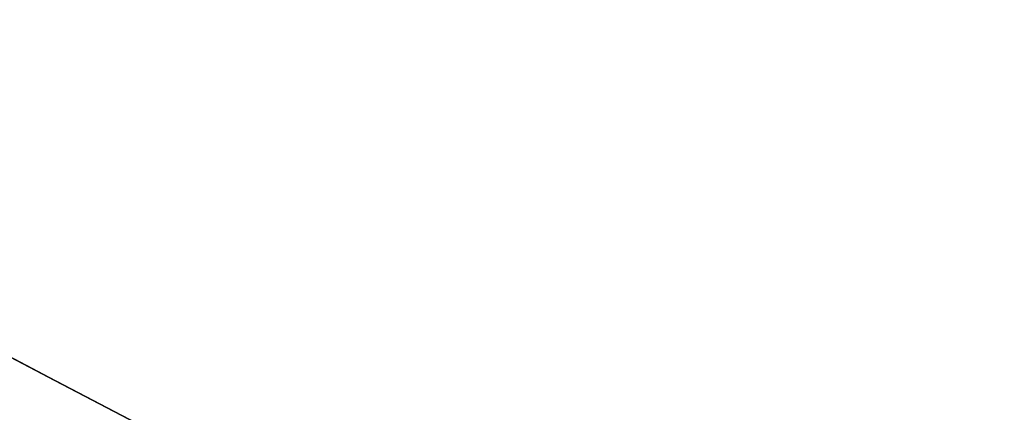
# Model space of a CAD drawing. Header units: millimetres. Extents: x -1649 to 240, y -242 to 238.
# Tile 349 of 656: x -10.735 to -10.26, y -22.277 to -22.088. Entities that reach past the tile are written whole.
import ezdxf

# ---------------------------------------------------------------- set-up
doc = ezdxf.new("R2010")
doc.units = ezdxf.units.MM
for name, color, linetype, true_color in [('BOMBILLA', 7, 'Continuous', 0xfff700), ('NEGRO', 7, 'Continuous', 0x292828), ('PANTALLA', 7, 'Continuous', 0xffffff)]:
    doc.layers.add(name, color=color, linetype=linetype, true_color=true_color)

# ---------------------------------------------------------------- blocks, each defined once
blk = doc.blocks.new('DOME M 29914')
at = {"layer": 'BOMBILLA', "extrusion": (0, 0, -1)}
blk.add_arc((-12.50152331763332, -0.01811837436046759, -330.6345638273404), 24.05871559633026, 180.8118392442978, 0.8118392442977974, dxfattribs=at)
at = {"layer": 'NEGRO', "extrusion": (0, 0, -1)}
for centre, radius, start, end in [((-12.49999999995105, -1.341600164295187e-10, -253.25), 211.4999999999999, 292.5907274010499, 112.5907273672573), ((-12.49999999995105, -1.341600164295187e-10, -253.5), 210, 329.857864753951, 149.8578647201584), ((-12.49999999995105, -1.341600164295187e-10, -253.25), 210.4999999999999, 292.5907274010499, 112.5907273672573), ((-12.49999999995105, -1.341600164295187e-10, -253.5), 206, 329.857864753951, 149.8578647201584), ((-12.49999999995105, -1.341600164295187e-10, -247), 199.5, 292.5907274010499, 112.5907273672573), ((-12.49999999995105, -1.341500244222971e-10, -258.5), 211.5, 292.590727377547, 112.5907273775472), ((-12.49999999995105, -1.341506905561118e-10, -248), 210.5, 292.590727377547, 112.5907273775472), ((-12.49999999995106, -1.341466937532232e-10, -258.4999999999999), 210.5, 292.5907273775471, 112.5907273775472), ((-12.49999999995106, -1.341513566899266e-10, -247.5), 199.5, 292.5907273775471, 112.5907273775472), ((-12.49999999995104, -1.341606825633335e-10, -259.5), 210, 329.8578647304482, 149.8578647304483), ((-12.49999999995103, -1.341431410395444e-10, -259.5), 206, 329.8578647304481, 149.8578647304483), ((-12.49999999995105, -1.341600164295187e-10, -253.25), 211.4999999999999, 112.5907273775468, 292.5907274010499), ((-12.49999999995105, -1.341950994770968e-10, -248), 211.5, 112.5907273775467, 292.5907273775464), ((-12.49999999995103, -1.341977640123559e-10, -258.4999999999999), 211.5, 112.5907273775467, 292.5907273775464), ((-12.49999999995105, -1.341600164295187e-10, -253.25), 210.4999999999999, 112.5907273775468, 292.5907274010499), ((-12.49999999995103, -1.341911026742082e-10, -258.5), 210.5, 112.5907273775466, 292.5907273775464), ((-12.49999999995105, -1.341600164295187e-10, -247), 199.5, 112.5907273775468, 292.5907274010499), ((-12.49999999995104, -1.341873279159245e-10, -247.5), 199.5, 112.5907273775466, 292.5907273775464), ((-12.49999999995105, -1.341600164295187e-10, -253.5), 210, 149.8578647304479, 329.857864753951), ((-12.49999999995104, -1.341280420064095e-10, -259.5), 210, 149.8578647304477, 329.8578647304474), ((-12.49999999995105, -1.341600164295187e-10, -253.5), 206, 149.8578647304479, 329.857864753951), ((-12.49999999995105, -1.341633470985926e-10, -259.5), 206, 149.8578647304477, 329.8578647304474), ((-12.49999999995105, -1.341600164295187e-10, -265.119279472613), 28.40000000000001, 60.27582303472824, 240.2758230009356), ((-12.49999999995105, -1.341569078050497e-10, -265.619279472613), 26.30000000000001, 60.27582301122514, 240.2758230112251), ((-12.49999999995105, -1.341600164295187e-10, -264.369279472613), 26.30000000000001, 60.27582303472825, 240.2758230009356), ((-12.49999999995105, -1.341582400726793e-10, -267.119279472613), 28.40000000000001, 60.27582301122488, 240.2758230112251), ((-12.49999999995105, -1.341600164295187e-10, -265.119279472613), 28.40000000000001, 240.2758230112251, 60.27582303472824), ((-12.49999999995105, -1.3417089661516e-10, -267.119279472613), 28.4, 240.2758230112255, 60.27582301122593), ((-12.49999999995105, -1.341600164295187e-10, -264.369279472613), 26.30000000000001, 240.2758230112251, 60.27582303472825), ((-12.49999999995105, -1.341686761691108e-10, -265.619279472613), 26.3, 240.2758230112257, 60.27582301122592), ((-12.49999999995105, -1.341682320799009e-10, -275.919279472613), 23.1, 240.2758230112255, 60.27582301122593), ((-12.49999999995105, -1.341582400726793e-10, -256.5), 26, 227.962105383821, 47.96210538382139), ((-12.4999999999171, -7.470535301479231e-11, -275.919279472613), 21.85790949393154, 240.2758230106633, 60.27582301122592), ((-12.49999999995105, -1.341600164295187e-10, -273.571862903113), 20.59548659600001, 259.7877403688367, 60.27582302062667), ((-12.49999999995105, -1.341600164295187e-10, -267.568868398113), 20.59548659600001, 260.1318514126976, 60.27582303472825), ((-12.49999999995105, -1.341600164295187e-10, -270.867860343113), 20.59548659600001, 240.2758230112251, 60.27582303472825), ((-12.49999999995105, -1.341631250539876e-10, -252.7), 21.75, 227.962105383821, 47.9621053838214), ((-12.49999999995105, -1.341640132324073e-10, -252.7), 20.95, 227.962105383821, 47.9621053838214), ((-12.49999999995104, -1.341553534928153e-10, -221), 20.94999999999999, 227.9621053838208, 47.9621053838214), ((-12.49999999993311, -1.141173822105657e-10, -281.3), 19.1499999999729, 227.9621053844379, 47.9621053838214), ((-12.49999999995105, -1.341600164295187e-10, -278.271747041), 19.85, 240.4672693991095, 34.66480464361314), ((-12.49999999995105, -1.341600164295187e-10, -275.271747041), 19.85, 240.4672693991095, 34.66480464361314), ((-12.49999999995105, -1.341600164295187e-10, -272.271747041), 19.85, 240.4672693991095, 34.66480464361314), ((-12.49999999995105, -1.341600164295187e-10, -269.271747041), 19.85, 240.4672693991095, 34.66480464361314), ((-12.49999999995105, -1.341600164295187e-10, -266.271747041), 19.85, 240.4672693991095, 34.66480464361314), ((-12.49999999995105, -1.341600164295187e-10, -263.271747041), 19.85, 240.4672693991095, 34.66480464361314), ((-12.49999999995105, -1.341600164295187e-10, -260.271747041), 19.85, 240.4672693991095, 34.66480464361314), ((-12.49999999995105, -1.341600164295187e-10, -257.271747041), 19.85, 240.4672693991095, 34.66480464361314), ((-12.49999999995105, -1.341600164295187e-10, -254.271747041), 19.85, 240.4672693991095, 34.66480464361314), ((-12.49999999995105, -1.341600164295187e-10, -251.271747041), 19.85, 240.4672693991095, 34.66480464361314), ((-12.49999999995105, -1.341600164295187e-10, -248.271747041), 19.85, 240.4672693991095, 34.66480464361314), ((-12.49999999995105, -1.341600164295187e-10, -245.271747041), 19.85, 240.4672693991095, 34.66480464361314), ((-12.49999999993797, -1.262969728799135e-10, -242.3), 19.85000000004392, 237.220322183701, 30.95717537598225), ((-12.49999999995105, -1.341600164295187e-10, -258.5), 32.49999999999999, 179.8578647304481, 359.8578647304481), ((-12.49999999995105, -1.341600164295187e-10, -257.5), 32.49999999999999, 179.8578647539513, 359.8578647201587), ((-12.49999999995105, -1.341600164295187e-10, -258.4999999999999), 20.25, 179.8578647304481, 359.8578647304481), ((-12.49999999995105, -1.341600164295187e-10, -242.9861459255), 19.85, 227.9621053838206, 308.5412627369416), ((-12.49999999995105, -1.341600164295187e-10, -271.519279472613), 23.10000000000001, 271.3777590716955, 317.1738869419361), ((-12.49999999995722, -1.265829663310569e-10, -274.9192794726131), 20.59548659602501, 240.2758230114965, 309.1348829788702)]:
    blk.add_arc(centre, radius, start, end, dxfattribs=at)
at = {"layer": 'NEGRO'}
for centre, radius, start, end in [((12.49999999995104, -1.341891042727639e-10, 248), 211.5, 67.4092726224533, 247.4092726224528), ((12.49999999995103, -1.341704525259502e-10, 246.5), 210, 67.4092726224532, 247.4092726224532), ((12.49999999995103, -1.341822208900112e-10, 247.5), 210, 67.40927262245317, 210.1421352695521), ((12.49999999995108, -1.341893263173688e-10, 247.5), 210.0000000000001, 67.40927262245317, 210.1421352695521), ((12.49999999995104, -1.341498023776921e-10, 247.5), 206, 30.14213526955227, 210.1421352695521), ((12.49999999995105, -1.341773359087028e-10, 246.5), 199.5, 67.40927262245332, 247.4092726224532), ((12.49999999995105, -1.341449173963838e-10, 248), 210.5, 247.4092726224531, 67.4092726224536), ((12.49999999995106, -1.341553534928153e-10, 246.5), 210, 247.4092726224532, 67.4092726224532), ((12.49999999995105, -1.34168010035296e-10, 246.5), 199.5, 247.4092726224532, 67.4092726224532), ((12.49999999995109, -1.341751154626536e-10, 247.5), 210, 247.4092726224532, 30.14213526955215), ((12.49999999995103, -1.341253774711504e-10, 247.5), 210.0000000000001, 247.4092726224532, 30.14213526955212), ((12.49999999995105, -1.341600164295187e-10, 247.5), 206, 210.1421352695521, 30.14213526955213), ((12.49999999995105, -1.341644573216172e-10, 263.1192794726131), 28.4, 299.7241769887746, 119.7241769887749), ((12.49999999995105, -1.341675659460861e-10, 263.1192794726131), 26.3, 299.7241769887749, 119.7241769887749), ((12.49999999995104, -1.341537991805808e-10, 263.119279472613), 28.40000000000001, 119.7241769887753, 299.7241769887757), ((12.49999999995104, -1.341571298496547e-10, 263.119279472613), 26.30000000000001, 119.7241769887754, 299.7241769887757), ((12.49999999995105, -1.341597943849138e-10, 255.7), 26, 132.0378946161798, 312.0378946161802), ((12.49999999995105, -1.341600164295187e-10, 256.1), 26, 132.0378946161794, 312.0378946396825), ((12.49999999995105, -1.341600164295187e-10, 269.359777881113), 21.85790949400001, 119.7241769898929, 299.724176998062), ((12.49999999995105, -1.341600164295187e-10, 272.359777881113), 21.85790949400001, 119.7241769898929, 299.724176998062), ((12.49999999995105, -1.341600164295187e-10, 274.513097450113), 21.85790949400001, 119.7241769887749, 286.8801097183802), ((12.49999999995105, -1.341617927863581e-10, 256.5), 24.75, 132.0378946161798, 312.0378946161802), ((12.49999999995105, -1.341622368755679e-10, 255.7), 24.75, 132.0378946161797, 312.0378946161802), ((12.49999999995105, -1.341604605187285e-10, 265.619279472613), 20.59548659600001, 119.7241769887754, 299.7241769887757), ((12.49999999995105, -1.341640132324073e-10, 221), 21.75, 132.0378946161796, 312.0378946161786), ((12.49999999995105, -1.341600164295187e-10, 236.85), 21.75, 132.0378946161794, 312.0378946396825), ((12.49999999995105, -1.341600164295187e-10, 236.85), 20.95, 132.0378946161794, 312.0378946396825), ((12.49999999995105, -1.341600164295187e-10, 256.5), 32.49999999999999, 180.1421352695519, 0.1421352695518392), ((12.49999999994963, -1.929703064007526e-10, 267.1192794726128), 23.09999999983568, 222.8261130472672, 268.6222409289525)]:
    blk.add_arc(centre, radius, start, end, dxfattribs=at)
for points, weights in [([(93.57808880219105, 194.866481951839, 246.9393398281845), (-296.1548751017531, 357.0226595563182, 246.9393398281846), (-458.3110527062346, -32.71030434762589, 246.9393398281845), (-68.57808880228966, -194.8664819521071, 246.9393398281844)], [0.8164906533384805, 0.2721635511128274, 0.2721635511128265, 0.8164906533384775]), ([(93.3064566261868, 194.2136297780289, 247.6464466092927), (-295.1208029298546, 355.826543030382, 247.6464466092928), (-456.7337161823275, -32.60071652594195, 247.6464466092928), (-68.3064566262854, -194.213629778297, 247.6464466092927)], [0.8164906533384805, 0.2721635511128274, 0.2721635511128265, 0.8164906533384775]), ([(-68.57808880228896, -194.8664819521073, 246.9393398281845), (321.1548751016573, -357.0226595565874, 246.9393398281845), (483.3110527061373, 32.71030434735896, 246.9393398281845), (93.57808880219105, 194.866481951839, 246.9393398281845)], [0.8164906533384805, 0.2721635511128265, 0.2721635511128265, 0.8164906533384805]), ([(-68.3064566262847, -194.2136297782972, 247.6464466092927), (320.1208029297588, -355.8265430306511, 247.6464466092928), (481.7337161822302, 32.600716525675, 247.6464466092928), (93.3064566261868, 194.2136297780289, 247.6464466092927)], [0.8164906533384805, 0.2721635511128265, 0.2721635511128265, 0.8164906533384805]), ([(-2.652660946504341, 16.8063681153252, 254.821320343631), (-36.26539717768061, -13.49895377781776, 254.8213203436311), (-5.960075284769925, -47.11169000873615, 254.8213203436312), (27.65266094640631, -16.80636811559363, 254.8213203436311)], [0.8164906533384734, 0.2721635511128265, 0.2721635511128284, 0.816490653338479]), ([(-2.273865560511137, 16.38623235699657, 255.3870057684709), (-35.04633027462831, -13.1614987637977, 255.3870057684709), (-5.498599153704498, -45.93396347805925, 255.3870057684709), (27.27386556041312, -16.38623235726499, 255.3870057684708)], [0.816490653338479, 0.2721635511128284, 0.2721635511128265, 0.8164906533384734]), ([(-1.573958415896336, 15.60993985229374, 219.2322330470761), (-32.79383812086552, -12.53797697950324, 219.2322330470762), (-4.645921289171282, -43.75785668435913, 219.2322330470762), (26.57395841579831, -15.60993985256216, 219.2322330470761)], [0.816490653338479, 0.2721635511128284, 0.2721635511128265, 0.8164906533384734]), ([(-1.195163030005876, 15.18980409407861, 219.7979184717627), (-31.57477121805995, -12.20052196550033, 219.7979184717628), (-4.184445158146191, -42.58013015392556, 219.7979184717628), (26.19516302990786, -15.18980409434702, 219.7979184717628)], [0.8164906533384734, 0.2721635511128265, 0.2721635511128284, 0.816490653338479])]:
    blk.add_rational_spline(points, weights, degree=3, dxfattribs=at)
for points, weights, knots in [([(6.907576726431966, -20.47675540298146, 267.788785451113), (18.72983697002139, -23.70554248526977, 268.038785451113), (27.43717872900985, -15.08155832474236, 268.288785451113), (36.14452048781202, -6.457574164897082, 268.538785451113), (33.02960200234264, 5.39519707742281, 268.788785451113), (29.91468351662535, 17.24796832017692, 269.038785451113), (18.09242327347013, 20.47675540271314, 269.288785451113), (6.270163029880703, 23.70554248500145, 269.538785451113), (-2.437178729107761, 15.08155832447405, 269.788785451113), (-11.14452048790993, 6.457574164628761, 270.038785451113), (-8.029602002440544, -5.39519707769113, 270.288785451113), (-4.914683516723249, -17.24796832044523, 270.538785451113), (6.907576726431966, -20.47675540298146, 270.788785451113), (18.72983697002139, -23.70554248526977, 271.038785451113), (27.43717872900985, -15.08155832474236, 271.288785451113), (36.14452048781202, -6.457574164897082, 271.538785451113), (33.02960200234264, 5.39519707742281, 271.788785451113), (29.91468351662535, 17.24796832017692, 272.038785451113), (18.09242327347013, 20.47675540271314, 272.288785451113), (6.270163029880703, 23.70554248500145, 272.538785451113), (-2.437178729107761, 15.08155832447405, 272.788785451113), (-11.14452048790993, 6.457574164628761, 273.038785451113), (-8.029602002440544, -5.39519707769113, 273.288785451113), (-4.914683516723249, -17.24796832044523, 273.538785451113), (6.907576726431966, -20.47675540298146, 273.788785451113), (18.72983697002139, -23.70554248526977, 274.038785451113), (27.43717872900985, -15.08155832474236, 274.288785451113), (36.14452048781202, -6.457574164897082, 274.538785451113), (33.02960200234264, 5.39519707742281, 274.788785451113), (29.91468351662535, 17.24796832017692, 275.038785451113), (18.09242327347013, 20.47675540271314, 275.288785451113), (12.34638650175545, 22.04606016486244, 275.4102942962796), (6.622775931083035, 20.39683669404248, 275.5505617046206)], [1, 0.866025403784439, 1, 0.866025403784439, 1, 0.866025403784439, 1, 0.866025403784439, 1, 0.866025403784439, 1, 0.866025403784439, 1, 0.866025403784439, 1, 0.866025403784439, 1, 0.866025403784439, 1, 0.866025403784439, 1, 0.866025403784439, 1, 0.866025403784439, 1, 0.866025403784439, 1, 0.866025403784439, 1, 0.866025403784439, 1, 0.9300682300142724, 0.9331421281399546], [0, 0, 0, 0.0416666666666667, 0.0416666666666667, 0.0833333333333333, 0.0833333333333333, 0.125, 0.125, 0.166666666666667, 0.166666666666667, 0.208333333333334, 0.208333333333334, 0.25, 0.25, 0.291666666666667, 0.291666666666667, 0.333333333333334, 0.333333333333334, 0.375, 0.375, 0.416666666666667, 0.416666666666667, 0.458333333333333, 0.458333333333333, 0.5, 0.5, 0.541666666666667, 0.541666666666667, 0.583333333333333, 0.583333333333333, 0.625, 0.625, 0.646749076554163, 0.646749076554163, 0.646749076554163]), ([(6.907576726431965, -20.47675540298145, 265.680037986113), (18.72983697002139, -23.70554248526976, 265.930037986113), (27.43717872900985, -15.08155832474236, 266.180037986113), (36.14452048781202, -6.457574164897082, 266.430037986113), (33.02960200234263, 5.395197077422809, 266.680037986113), (29.91468351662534, 17.24796832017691, 266.930037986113), (18.09242327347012, 20.47675540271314, 267.180037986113), (6.270163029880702, 23.70554248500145, 267.430037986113), (-2.437178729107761, 15.08155832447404, 267.680037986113), (-11.14452048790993, 6.457574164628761, 267.9300379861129), (-8.029602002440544, -5.39519707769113, 268.180037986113), (-4.914683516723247, -17.24796832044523, 268.430037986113), (6.907576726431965, -20.47675540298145, 268.680037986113), (18.72983697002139, -23.70554248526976, 268.930037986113), (27.43717872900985, -15.08155832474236, 269.180037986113), (36.14452048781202, -6.457574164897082, 269.430037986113), (33.02960200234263, 5.395197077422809, 269.680037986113), (29.91468351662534, 17.24796832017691, 269.930037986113), (18.09242327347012, 20.47675540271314, 270.180037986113), (6.270163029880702, 23.70554248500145, 270.430037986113), (-2.437178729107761, 15.08155832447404, 270.680037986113), (-11.14452048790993, 6.457574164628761, 270.9300379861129), (-8.029602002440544, -5.39519707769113, 271.180037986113), (-4.914683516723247, -17.24796832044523, 271.430037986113), (6.907576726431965, -20.47675540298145, 271.680037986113), (18.72983697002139, -23.70554248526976, 271.930037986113), (27.43717872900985, -15.08155832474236, 272.180037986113), (36.14452048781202, -6.457574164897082, 272.430037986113), (33.02960200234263, 5.395197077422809, 272.680037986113), (29.91468351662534, 17.24796832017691, 272.930037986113), (18.09242327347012, 20.47675540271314, 273.180037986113), (6.270163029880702, 23.70554248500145, 273.430037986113), (-2.437178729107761, 15.08155832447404, 273.680037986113), (-11.14452048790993, 6.457574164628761, 273.9300379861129), (-8.029602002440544, -5.39519707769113, 274.180037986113), (-4.914683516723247, -17.24796832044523, 274.430037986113), (6.907576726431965, -20.47675540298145, 274.680037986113), (18.72983697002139, -23.70554248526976, 274.930037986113), (27.43717872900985, -15.08155832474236, 275.180037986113), (33.52303629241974, -9.053962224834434, 275.3547714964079), (33.72102674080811, -0.4906464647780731, 275.5505846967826)], [1, 0.866025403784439, 1, 0.866025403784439, 1, 0.866025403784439, 1, 0.866025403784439, 1, 0.866025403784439, 1, 0.866025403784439, 1, 0.866025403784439, 1, 0.866025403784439, 1, 0.866025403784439, 1, 0.866025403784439, 1, 0.866025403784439, 1, 0.866025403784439, 1, 0.866025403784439, 1, 0.866025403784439, 1, 0.866025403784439, 1, 0.866025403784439, 1, 0.866025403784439, 1, 0.866025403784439, 1, 0.866025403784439, 1, 0.9024248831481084, 0.946979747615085], [0, 0, 0, 0.0416666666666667, 0.0416666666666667, 0.0833333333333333, 0.0833333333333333, 0.125, 0.125, 0.166666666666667, 0.166666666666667, 0.208333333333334, 0.208333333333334, 0.25, 0.25, 0.291666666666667, 0.291666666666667, 0.333333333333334, 0.333333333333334, 0.375, 0.375, 0.416666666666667, 0.416666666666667, 0.458333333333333, 0.458333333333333, 0.5, 0.5, 0.541666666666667, 0.541666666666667, 0.583333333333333, 0.583333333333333, 0.625, 0.625, 0.666666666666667, 0.666666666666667, 0.708333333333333, 0.708333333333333, 0.75, 0.75, 0.791666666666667, 0.791666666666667, 0.8220129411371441, 0.8220129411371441, 0.8220129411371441]), ([(23.33770145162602, -18.98189755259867, 274.5958667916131), (15.47519105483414, -23.47099249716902, 274.395818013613), (6.74127664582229, -21.08566605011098, 274.216459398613), (-5.432538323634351, -17.76086557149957, 273.9664593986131), (-8.640084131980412, -5.555632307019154, 273.716459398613), (-11.84762994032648, 6.649600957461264, 273.466459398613), (-2.881360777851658, 15.53003374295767, 273.216459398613), (-0.8367582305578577, 17.55506279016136, 273.159451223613), (1.662298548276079, 18.98189755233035, 273.095866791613)], [0.94918348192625, 0.900100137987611, 1, 0.866025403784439, 1, 0.866025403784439, 1, 0.965925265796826, 0.949183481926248], [3.772535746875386, 3.772535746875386, 3.772535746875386, 3.803605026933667, 3.803605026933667, 3.845271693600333, 3.845271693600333, 3.886938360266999, 3.886938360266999, 3.897535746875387, 3.897535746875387, 3.897535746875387]), ([(23.33770145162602, -18.98189755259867, 271.595866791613), (15.47519105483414, -23.47099249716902, 271.3958180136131), (6.74127664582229, -21.08566605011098, 271.216459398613), (-5.432538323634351, -17.76086557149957, 270.9664593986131), (-8.640084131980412, -5.555632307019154, 270.716459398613), (-11.84762994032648, 6.649600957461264, 270.4664593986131), (-2.881360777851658, 15.53003374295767, 270.216459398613), (-0.8367582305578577, 17.55506279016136, 270.159451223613), (1.662298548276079, 18.98189755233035, 270.095866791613)], [0.94918348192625, 0.900100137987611, 1, 0.866025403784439, 1, 0.866025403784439, 1, 0.965925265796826, 0.949183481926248], [4.022535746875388, 4.022535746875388, 4.022535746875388, 4.053605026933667, 4.053605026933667, 4.095271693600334, 4.095271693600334, 4.136938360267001, 4.136938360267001, 4.147535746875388, 4.147535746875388, 4.147535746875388]), ([(1.662298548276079, 18.98189755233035, 267.123688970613), (-0.8367582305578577, 17.55506279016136, 267.187273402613), (-2.881360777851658, 15.53003374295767, 267.244281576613), (-11.84762994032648, 6.649600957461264, 267.494281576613), (-8.640084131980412, -5.555632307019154, 267.744281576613), (-5.432538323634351, -17.76086557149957, 267.9942815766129), (6.74127664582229, -21.08566605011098, 268.244281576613), (15.47519105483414, -23.47099249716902, 268.4236401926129), (23.33770145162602, -18.98189755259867, 268.623688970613)], [0.949183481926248, 0.965925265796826, 1, 0.866025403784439, 1, 0.866025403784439, 1, 0.900100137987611, 0.949183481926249], [0.156069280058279, 0.156069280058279, 0.156069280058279, 0.166666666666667, 0.166666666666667, 0.208333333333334, 0.208333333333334, 0.25, 0.25, 0.281069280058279, 0.281069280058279, 0.281069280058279]), ([(1.662298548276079, 18.98189755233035, 270.123688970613), (-0.8367582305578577, 17.55506279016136, 270.1872734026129), (-2.881360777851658, 15.53003374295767, 270.244281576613), (-11.84762994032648, 6.649600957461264, 270.4942815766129), (-8.640084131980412, -5.555632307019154, 270.744281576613), (-5.432538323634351, -17.76086557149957, 270.9942815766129), (6.74127664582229, -21.08566605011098, 271.244281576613), (15.47519105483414, -23.47099249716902, 271.4236401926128), (23.33770145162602, -18.98189755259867, 271.623688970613)], [0.949183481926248, 0.965925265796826, 1, 0.866025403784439, 1, 0.866025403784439, 1, 0.900100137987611, 0.94918348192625], [0.406069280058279, 0.406069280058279, 0.406069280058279, 0.416666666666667, 0.416666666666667, 0.458333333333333, 0.458333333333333, 0.5, 0.5, 0.53106928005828, 0.53106928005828, 0.53106928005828]), ([(1.662298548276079, 18.98189755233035, 273.123688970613), (-0.8367582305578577, 17.55506279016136, 273.1872734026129), (-2.881360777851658, 15.53003374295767, 273.244281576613), (-11.84762994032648, 6.649600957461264, 273.494281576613), (-8.640084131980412, -5.555632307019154, 273.744281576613), (-5.432538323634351, -17.76086557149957, 273.994281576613), (6.74127664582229, -21.08566605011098, 274.244281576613), (15.47519105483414, -23.47099249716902, 274.4236401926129), (23.33770145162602, -18.98189755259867, 274.623688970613)], [0.949183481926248, 0.965925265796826, 1, 0.866025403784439, 1, 0.866025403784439, 1, 0.900100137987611, 0.94918348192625], [0.656069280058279, 0.656069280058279, 0.656069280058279, 0.666666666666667, 0.666666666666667, 0.708333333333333, 0.708333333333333, 0.75, 0.75, 0.78106928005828, 0.78106928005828, 0.78106928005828]), ([(22.71176041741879, -17.88558126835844, 272.4952017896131), (15.30335626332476, -22.11540456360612, 272.2951530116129), (7.073876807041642, -19.86784475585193, 272.1157943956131), (-4.396828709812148, -16.7350710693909, 271.865794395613), (-7.419119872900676, -5.234761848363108, 271.6157943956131), (-10.44141103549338, 6.265547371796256, 271.365794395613), (-1.992996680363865, 14.63308290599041, 271.1157943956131), (-0.06648196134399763, 16.5411546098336, 271.058786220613), (2.288239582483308, 17.88558126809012, 270.995201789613)], [0.949183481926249, 0.900100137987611, 1, 0.866025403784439, 1, 0.866025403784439, 1, 0.965925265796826, 0.949183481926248], [1.281069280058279, 1.281069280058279, 1.281069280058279, 1.312138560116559, 1.312138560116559, 1.353805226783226, 1.353805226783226, 1.395471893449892, 1.395471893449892, 1.40606928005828, 1.40606928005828, 1.40606928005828]), ([(22.71176041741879, -17.88558126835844, 269.495201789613), (15.30335626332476, -22.11540456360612, 269.295153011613), (7.073876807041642, -19.86784475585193, 269.1157943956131), (-4.396828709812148, -16.7350710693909, 268.865794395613), (-7.419119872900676, -5.234761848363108, 268.6157943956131), (-10.44141103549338, 6.265547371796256, 268.365794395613), (-1.992996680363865, 14.63308290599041, 268.1157943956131), (-0.06648196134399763, 16.5411546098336, 268.0587862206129), (2.288239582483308, 17.88558126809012, 267.9952017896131)], [0.949183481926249, 0.900100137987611, 1, 0.866025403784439, 1, 0.866025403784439, 1, 0.965925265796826, 0.949183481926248], [6.203731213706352, 6.203731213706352, 6.203731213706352, 6.234800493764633, 6.234800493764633, 6.2764671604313, 6.2764671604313, 6.318133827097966, 6.318133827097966, 6.328731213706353, 6.328731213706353, 6.328731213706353]), ([(2.288239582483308, 17.88558126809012, 269.240518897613), (-0.06648196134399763, 16.5411546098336, 269.3041033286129), (-1.992996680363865, 14.63308290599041, 269.3611115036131), (-10.44141103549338, 6.265547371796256, 269.611111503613), (-7.419119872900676, -5.234761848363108, 269.8611115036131), (-4.396828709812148, -16.7350710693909, 270.111111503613), (7.073876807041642, -19.86784475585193, 270.3611115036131), (15.30335626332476, -22.11540456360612, 270.5404701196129), (22.71176041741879, -17.88558126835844, 270.740518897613)], [0.949183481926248, 0.965925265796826, 1, 0.866025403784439, 1, 0.866025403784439, 1, 0.900100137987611, 0.949183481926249], [1.187138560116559, 1.187138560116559, 1.187138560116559, 1.197735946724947, 1.197735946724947, 1.239402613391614, 1.239402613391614, 1.28106928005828, 1.28106928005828, 1.312138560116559, 1.312138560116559, 1.312138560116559]), ([(2.288239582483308, 17.88558126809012, 272.2405188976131), (-0.06648196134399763, 16.5411546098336, 272.3041033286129), (-1.992996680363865, 14.63308290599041, 272.3611115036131), (-10.44141103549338, 6.265547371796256, 272.611111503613), (-7.419119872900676, -5.234761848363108, 272.8611115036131), (-4.396828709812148, -16.7350710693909, 273.111111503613), (7.073876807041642, -19.86784475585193, 273.3611115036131), (15.30335626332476, -22.11540456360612, 273.540470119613), (22.71176041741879, -17.88558126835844, 273.740518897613)], [0.949183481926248, 0.965925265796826, 1, 0.866025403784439, 1, 0.866025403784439, 1, 0.900100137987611, 0.949183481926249], [1.437138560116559, 1.437138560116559, 1.437138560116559, 1.447735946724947, 1.447735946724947, 1.489402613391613, 1.489402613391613, 1.53106928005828, 1.53106928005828, 1.56213856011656, 1.56213856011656, 1.56213856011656])]:
    blk.add_rational_spline(points, weights, degree=2, knots=knots, dxfattribs=at)
for points in [[(-81.44199946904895, -154.7123160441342, 0.5), (3.009083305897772, -8.43874992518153, 0.5)], [(3.009083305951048, -8.438749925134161, 13), (-81.44199946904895, -154.7123160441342, 13)], [(-79.94199946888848, -152.1142398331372, 25.49999999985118), (3.009083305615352, -8.438749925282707, 25.50000000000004)], [(9.937286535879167, -12.43874992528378, 0.5000000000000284), (-74.51379623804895, -158.7123160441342, 0.5)], [(9.937286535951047, -12.43874992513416, 13), (-74.51379623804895, -158.7123160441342, 13)], [(9.937286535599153, -12.4387499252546, 25.5), (-73.01379623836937, -156.1142398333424, 25.49999999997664)], [(4.999999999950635, -12.99038105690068, 0.5), (-77.50000000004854, -155.8845726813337, 0.5)], [(4.999999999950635, -12.99038105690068), (-77.50000000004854, -155.8845726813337)], [(8.24759526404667, -14.86538105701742), (-74.25240473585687, -157.7595726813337)], [(-74.25240473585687, -157.7595726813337, 0.5), (8.24759526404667, -14.86538105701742, 0.5000000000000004)], [(8.247595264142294, -14.86538105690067, 0.25), (-74.25240473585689, -157.7595726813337, 0.25)]]:
    blk.add_open_spline(points, degree=1, dxfattribs=at)
blk.add_open_spline([(22.88069400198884, -18.18146319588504, 275.2599914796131), (22.37034527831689, -18.46368268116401, 275.2520334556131), (21.64882388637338, -18.83872435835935, 275.240781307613), (20.20725946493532, -19.42873560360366, 275.218961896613), (19.66677423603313, -19.62924196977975, 275.210865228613), (18.76198188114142, -19.91478353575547, 275.197484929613), (18.44472608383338, -20.00737719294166, 275.192818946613), (17.94509204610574, -20.1393129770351, 275.185511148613), (17.77459116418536, -20.18212932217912, 275.183023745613), (17.42566318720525, -20.26488805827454, 275.1779459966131), (17.22590366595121, -20.30930058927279, 275.1750466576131), (15.77642545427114, -20.61303677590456, 275.154051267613), (14.60160690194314, -20.73330595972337, 275.137496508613), (13.046242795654, -20.79132946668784, 275.115826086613), (12.56185365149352, -20.79010295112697, 275.109129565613), (11.88800167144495, -20.76828234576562, 275.099875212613), (11.67215687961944, -20.75766359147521, 275.096922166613), (11.36162959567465, -20.7379353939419, 275.0926902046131), (11.20967482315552, -20.72711976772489, 275.090623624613), (11.0626894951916, -20.71509136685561, 275.088631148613), (10.96580372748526, -20.7068257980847, 275.087319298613), (10.93930633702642, -20.70454375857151, 275.086960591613), (10.32072164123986, -20.6474650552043, 275.078604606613), (9.78822979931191, -20.57632055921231, 275.0714852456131), (9.01713831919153, -20.4445726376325, 275.061268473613), (8.76470717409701, -20.39648237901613, 275.057939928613), (8.393089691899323, -20.31875801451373, 275.0530626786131), (8.209037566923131, -20.27849829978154, 275.050652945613), (7.99740560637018, -20.22922685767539, 275.047892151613), (7.892365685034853, -20.204033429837, 275.046524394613), (7.847515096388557, -20.19311863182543, 275.045940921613), (7.817651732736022, -20.18581617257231, 275.045552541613), (7.815416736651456, -20.18528184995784, 275.045523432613), (6.905513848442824, -19.96065344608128, 275.033697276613), (6.226958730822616, -19.7343698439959, 275.024662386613), (5.493012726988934, -19.47012648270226, 275.014759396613), (5.295630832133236, -19.39402795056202, 275.012066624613), (5.068156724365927, -19.30413569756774, 275.008939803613), (5.003772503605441, -19.27818281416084, 275.008049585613), (4.924151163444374, -19.24577894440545, 275.006942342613), (4.888580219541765, -19.23120554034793, 275.006445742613), (4.859339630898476, -19.21914489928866, 275.006034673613), (4.841250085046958, -19.21166889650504, 275.0057796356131), (4.849641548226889, -19.21515640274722, 275.0058992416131), (3.265202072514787, -18.55775271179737, 274.983400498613), (1.399761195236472, -17.56557525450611, 274.9546426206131), (-0.4988035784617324, -15.97514236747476, 274.919279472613)], degree=3, knots=[0, 0, 0, 0, 0.124999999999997, 0.124999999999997, 0.187499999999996, 0.187499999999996, 0.218749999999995, 0.218749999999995, 0.234374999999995, 0.234374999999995, 0.249999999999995, 0.249999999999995, 0.374999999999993, 0.374999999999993, 0.437499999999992, 0.437499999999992, 0.468749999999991, 0.468749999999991, 0.484374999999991, 0.49218749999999, 0.49218749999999, 0.49999999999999, 0.49999999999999, 0.562499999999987, 0.562499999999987, 0.593749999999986, 0.593749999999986, 0.609374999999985, 0.617187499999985, 0.621093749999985, 0.623046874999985, 0.623046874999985, 0.624999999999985, 0.624999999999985, 0.687499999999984, 0.687499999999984, 0.718749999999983, 0.718749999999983, 0.734374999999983, 0.734374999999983, 0.742187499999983, 0.746093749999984, 0.746093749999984, 0.749999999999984, 0.749999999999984, 1, 1, 1, 1], dxfattribs=at)
at = {"layer": 'PANTALLA', "extrusion": (0, 0, -1)}
for radius in [210, 206]:
    blk.add_arc((-12.49999999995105, -1.341611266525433e-10, -259.5), radius, 59.85786473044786, 239.8578647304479, dxfattribs=at)
at = {"layer": 'PANTALLA'}
for radius in [210, 206]:
    blk.add_arc((12.49999999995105, -1.341600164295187e-10, 259.5), radius, 120.1421352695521, 300.1421352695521, dxfattribs=at)
at = {"layer": 'PANTALLA', "extrusion": (0.864782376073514, 0.5021468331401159, 3.049165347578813e-17)}
for radius in [210, 206]:
    blk.add_arc((-6.276835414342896, 259.5, 10.80977970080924), radius, 0, 180, dxfattribs=at)
at = {"layer": 'PANTALLA', "extrusion": (0.502146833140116, -0.864782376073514, 0)}
for centre, radius, start in [((10.80977970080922, 259.5000000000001, 6.276835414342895), 210, 358.5434189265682), ((10.80977970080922, 259.5000000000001, 6.276835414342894), 206, 358.5151295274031)]:
    blk.add_arc(centre, radius, start, 180, dxfattribs=at)
at = {"layer": 'PANTALLA'}
for points, knots in [([(-152.2349515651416, 130.1303219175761, 254.1619244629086), (-148.4311605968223, 134.9456279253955, 254.1619244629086), (-144.4180670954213, 139.5918377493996, 254.1619244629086), (-135.9963979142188, 148.5192942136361, 254.1619244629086), (-131.5918717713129, 152.7962481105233, 254.1619244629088), (-124.7138543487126, 158.9127901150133, 254.1619244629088), (-122.3769522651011, 160.9009771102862, 254.1619244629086), (-117.6176894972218, 164.7734917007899, 254.1619244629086), (-115.1959005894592, 166.6573540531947, 254.1619244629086), (-111.5026355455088, 169.4024914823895, 254.1619244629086), (-110.2615802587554, 170.3039992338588, 254.1619244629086), (-107.7599337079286, 172.0796504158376, 254.1619244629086), (-106.4994175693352, 172.9537405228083, 254.1619244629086), (-103.9594537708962, 174.6741348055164, 254.1619244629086), (-102.6800823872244, 175.520387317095, 254.1619244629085), (-100.7472989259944, 176.7686126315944, 254.1619244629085), (-100.1007342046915, 177.1811721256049, 254.1619244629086), (-98.8032001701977, 177.9991313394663, 254.1619244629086), (-98.15215282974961, 178.4045800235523, 254.1619244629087), (-97.49894991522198, 178.806420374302, 254.1619244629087), (-96.74110677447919, 179.2726337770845, 254.1619244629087), (-95.98024954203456, 179.7340592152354, 254.1619244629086), (-94.45285327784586, 180.6471250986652, 254.1619244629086), (-93.68619060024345, 181.0988390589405, 254.1619244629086), (-92.91676112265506, 181.5456180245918, 254.1619244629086), (-92.14730831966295, 181.9924105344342, 254.1619244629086), (-91.37496414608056, 182.4343399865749, 254.1619244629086), (-89.82484464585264, 183.3082725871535, 254.1619244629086), (-89.04694384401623, 183.7403460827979, 254.1619244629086), (-88.2664026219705, 184.1674158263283, 254.1619244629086), (-87.59360014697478, 184.5355367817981, 254.1619244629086), (-86.91874742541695, 184.8999885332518, 254.1619244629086), (-85.56516968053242, 185.6214309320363, 254.1619244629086), (-84.88636327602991, 185.9784647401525, 254.1619244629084), (-82.84422539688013, 187.0383287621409, 254.1619244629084), (-81.47507822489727, 187.7299720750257, 254.1619244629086), (-78.72187086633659, 189.0831246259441, 254.1619244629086), (-77.33789335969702, 189.7445932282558, 254.1619244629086), (-74.55568938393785, 191.0370767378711, 254.1619244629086), (-73.15754646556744, 191.6680528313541, 254.1619244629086), (-68.94266623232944, 193.5148800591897, 254.1619244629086), (-66.1060665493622, 194.6843676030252, 254.1619244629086), (-60.38365236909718, 196.8981714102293, 254.1619244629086), (-57.49852536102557, 197.9422217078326, 254.1619244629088), (-48.77692298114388, 200.883796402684, 254.1619244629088), (-42.87909702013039, 202.5890336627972, 254.1619244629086), (-30.95104446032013, 205.4779007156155, 254.1619244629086), (-24.92655343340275, 206.6601414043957, 254.1619244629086), (-18.85895380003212, 207.5767833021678, 254.1619244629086), (-11.78366055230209, 208.6456590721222, 254.1619244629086), (-4.65834489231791, 209.3520919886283, 254.1619244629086), (9.636526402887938, 210.0345393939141, 254.1619244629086), (16.79673406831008, 210.0101076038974, 254.1619244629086), (38.24090065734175, 208.8396227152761, 254.1619244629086), (52.42274021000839, 206.5980561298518, 254.1619244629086), (66.26563000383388, 202.9304363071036, 254.1619244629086), (80.09839053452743, 199.2655001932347, 254.1619244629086), (93.52017523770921, 194.1958114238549, 254.1619244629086), (112.7181359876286, 184.6048689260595, 254.1619244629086), (118.9472309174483, 181.0845643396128, 254.1619244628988), (131.0218246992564, 173.4220559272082, 254.1619244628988), (136.8594390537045, 169.2848555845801, 254.1619244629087), (142.474544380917, 164.8578865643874, 254.1619244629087), (152.8431851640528, 156.6832132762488, 254.1619244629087), (162.4174956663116, 147.5485799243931, 254.1619244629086), (179.722944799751, 127.6022165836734, 254.1619244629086), (187.4154922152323, 116.8349670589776, 254.1619244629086), (194.0456180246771, 105.416761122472, 254.1619244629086), (200.6757438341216, 93.99855518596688, 254.1619244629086), (206.2138776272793, 81.98031812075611, 254.1619244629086), (214.9589424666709, 57.06325928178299, 254.1619244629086), (218.1463719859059, 44.22000264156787, 254.1619244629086), (220.1063333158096, 31.16272319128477, 254.1619244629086), (221.167744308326, 24.09159391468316, 254.1619244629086), (221.8671954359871, 16.9708540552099, 254.1619244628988), (222.5367079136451, 2.68584081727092, 254.1619244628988), (222.5063320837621, -4.469104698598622, 254.1619244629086), (221.3196483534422, -25.89664904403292, 254.1619244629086), (219.0695100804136, -40.06643826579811, 254.1619244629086), (215.3956309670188, -53.89682628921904, 254.1619244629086), (211.7190615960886, -67.73734183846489, 254.1619244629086), (206.6359550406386, -81.16534323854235, 254.1619244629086), (197.0227043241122, -100.369710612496, 254.1619244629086), (193.4946289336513, -106.6004292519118, 254.1619244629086), (185.8159999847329, -118.6771729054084, 254.1619244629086), (181.6704677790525, -124.5153004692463, 254.1619244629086), (177.2349515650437, -130.1303219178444, 254.1619244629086), (173.4311605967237, -134.9456279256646, 254.1619244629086), (169.4180670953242, -139.5918377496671, 254.1619244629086), (160.9963979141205, -148.5192942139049, 254.1619244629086), (156.5918717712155, -152.7962481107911, 254.1619244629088), (149.7138543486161, -158.9127901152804, 254.1619244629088), (147.3769522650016, -160.9009771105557, 254.1619244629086), (142.6176894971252, -164.7734917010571, 254.1619244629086), (140.1959005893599, -166.6573540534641, 254.1619244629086), (136.5026355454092, -169.4024914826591, 254.1619244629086), (135.2615802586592, -170.3039992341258, 254.1619244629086), (132.7599337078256, -172.0796504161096, 254.1619244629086), (131.4994175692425, -172.9537405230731, 254.1619244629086), (128.9594537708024, -174.6741348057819, 254.1619244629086), (127.6800823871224, -175.520387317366, 254.1619244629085), (125.7472989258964, -176.7686126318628, 254.1619244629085), (125.1007342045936, -177.1811721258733, 254.1619244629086), (123.8032001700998, -177.9991313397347, 254.1619244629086), (123.1521528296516, -178.4045800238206, 254.1619244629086), (122.498949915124, -178.8064203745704, 254.1619244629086), (121.7411067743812, -179.2726337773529, 254.1619244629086), (120.9802495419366, -179.7340592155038, 254.1619244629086), (119.4528532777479, -180.6471250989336, 254.1619244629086), (118.6861906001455, -181.0988390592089, 254.1619244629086), (117.9167611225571, -181.5456180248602, 254.1619244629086), (117.147308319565, -181.9924105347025, 254.1619244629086), (116.3749641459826, -182.4343399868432, 254.1619244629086), (114.8248446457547, -183.3082725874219, 254.1619244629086), (114.0469438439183, -183.7403460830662, 254.1619244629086), (113.2664026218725, -184.1674158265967, 254.1619244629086), (112.5936001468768, -184.5355367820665, 254.1619244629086), (111.918747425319, -184.8999885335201, 254.1619244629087), (110.5651696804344, -185.6214309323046, 254.1619244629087), (109.8863632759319, -185.9784647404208, 254.1619244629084), (107.8442253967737, -187.0383287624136, 254.1619244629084), (106.4750782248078, -187.7299720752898, 254.1619244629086), (103.7218708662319, -189.0831246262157, 254.1619244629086), (102.3378933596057, -189.744593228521, 254.1619244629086), (99.55568938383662, -191.037076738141, 254.1619244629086), (98.15754646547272, -191.6680528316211, 254.1619244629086), (93.94266623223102, -193.5148800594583, 254.1619244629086), (91.10606654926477, -194.6843676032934, 254.1619244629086), (85.38365236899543, -196.8981714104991, 254.1619244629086), (82.49852536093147, -197.9422217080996, 254.1619244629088), (73.7769229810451, -200.8837964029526, 254.1619244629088), (67.8790970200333, -202.5890336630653, 254.1619244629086), (55.9510444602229, -205.4779007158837, 254.1619244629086), (49.92655343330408, -206.6601414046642, 254.1619244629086), (43.85895379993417, -207.5767833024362, 254.1619244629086), (36.78366055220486, -208.6456590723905, 254.1619244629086), (29.65834489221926, -209.3520919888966, 254.1619244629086), (15.36347359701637, -210.0345393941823, 254.1619244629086), (8.20326593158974, -210.0101076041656, 254.1619244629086), (-13.24090065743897, -208.8396227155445, 254.1619244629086), (-27.4227402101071, -206.5980561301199, 254.1619244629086), (-41.26563000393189, -202.9304363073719, 254.1619244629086), (-55.0983905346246, -199.2655001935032, 254.1619244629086), (-68.52017523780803, -194.1958114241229, 254.1619244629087), (-87.71813598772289, -184.6048689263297, 254.1619244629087), (-93.94723091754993, -181.0845643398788, 254.1619244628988), (-106.0218246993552, -173.422055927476, 254.1619244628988), (-111.8594390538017, -169.284855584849, 254.1619244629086), (-117.474544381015, -164.8578865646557, 254.1619244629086), (-127.8431851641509, -156.683213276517, 254.1619244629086), (-137.4174956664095, -147.5485799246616, 254.1619244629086), (-154.7229447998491, -127.6022165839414, 254.1619244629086), (-162.4154922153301, -116.8349670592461, 254.1619244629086), (-169.045618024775, -105.4167611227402, 254.1619244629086), (-175.6757438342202, -93.99855518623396, 254.1619244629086), (-181.2138776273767, -81.98031812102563, 254.1619244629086), (-189.9589424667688, -57.06325928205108, 254.1619244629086), (-193.1463719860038, -44.22000264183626, 254.1619244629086), (-195.1063333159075, -31.16272319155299, 254.1619244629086), (-196.1677443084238, -24.09159391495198, 254.1619244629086), (-196.8671954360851, -16.97085405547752, 254.1619244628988), (-197.5367079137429, -2.685840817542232, 254.1619244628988), (-197.5063320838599, 4.469104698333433, 254.1619244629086), (-196.3196483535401, 25.89664904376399, 254.1619244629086), (-194.0695100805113, 40.06643826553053, 254.1619244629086), (-190.3956309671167, 53.8968262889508, 254.1619244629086), (-186.7190615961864, 67.7373418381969, 254.1619244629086), (-181.6359550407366, 81.16534323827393, 254.1619244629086), (-172.0227043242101, 100.3697106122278, 254.1619244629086), (-168.4946289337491, 106.6004292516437, 254.1619244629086), (-160.8159999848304, 118.6771729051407, 254.1619244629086), (-156.6704677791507, 124.5153004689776, 254.1619244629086), (-152.2349515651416, 130.1303219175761, 254.1619244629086)], [0, 0, 0, 0, 18.41104059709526, 18.41104059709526, 36.82208119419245, 36.82208119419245, 46.02649567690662, 46.02649567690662, 55.23091015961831, 55.23091015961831, 59.83297919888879, 59.83297919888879, 64.43504823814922, 64.43504823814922, 69.0371172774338, 69.0371172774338, 71.33810861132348, 71.33810861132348, 73.63915176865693, 73.63915176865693, 73.63915176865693, 76.30845475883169, 76.30845475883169, 78.97783866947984, 78.97783866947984, 78.97783866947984, 81.64714165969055, 81.64714165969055, 84.31652557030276, 84.31652557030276, 84.31652557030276, 86.61741973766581, 86.61741973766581, 88.91836572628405, 88.91836572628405, 93.52044772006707, 93.52044772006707, 98.1225297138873, 98.1225297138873, 102.7246117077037, 102.7246117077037, 111.9290521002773, 111.9290521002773, 121.1334924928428, 121.1334924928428, 139.5445849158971, 139.5445849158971, 157.9556773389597, 157.9556773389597, 157.9556773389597, 179.4340849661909, 179.4340849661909, 200.912492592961, 200.912492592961, 243.8973990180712, 243.8973990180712, 243.8973990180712, 286.8508179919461, 286.8508179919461, 308.3135126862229, 308.3135126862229, 329.776207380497, 329.776207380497, 329.776207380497, 369.4162010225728, 369.4162010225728, 409.0561946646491, 409.0561946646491, 409.0561946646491, 448.696188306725, 448.696188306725, 488.3361819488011, 488.3361819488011, 488.3361819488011, 509.7988766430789, 509.7988766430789, 531.2615713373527, 531.2615713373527, 574.2149903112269, 574.2149903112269, 574.2149903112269, 617.1998967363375, 617.1998967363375, 638.678304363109, 638.678304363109, 660.1567119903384, 660.1567119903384, 660.1567119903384, 678.5677525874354, 678.5677525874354, 696.9787931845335, 696.9787931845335, 706.1832076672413, 706.1832076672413, 715.3876221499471, 715.3876221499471, 719.9896911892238, 719.9896911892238, 724.5917602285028, 724.5917602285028, 729.1938292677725, 729.1938292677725, 731.494820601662, 731.494820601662, 733.7958637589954, 733.7958637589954, 733.7958637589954, 736.4651667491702, 736.4651667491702, 739.1345506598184, 739.1345506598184, 739.1345506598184, 741.8038536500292, 741.8038536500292, 744.4732375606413, 744.4732375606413, 744.4732375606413, 746.774131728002, 746.774131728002, 749.0750777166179, 749.0750777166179, 753.6771597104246, 753.6771597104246, 758.2792417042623, 758.2792417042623, 762.8813236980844, 762.8813236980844, 772.0857640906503, 772.0857640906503, 781.2902044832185, 781.2902044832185, 799.7012969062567, 799.7012969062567, 818.1123893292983, 818.1123893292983, 818.1123893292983, 839.5907969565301, 839.5907969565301, 861.0692045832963, 861.0692045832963, 904.0541110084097, 904.0541110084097, 904.0541110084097, 947.007529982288, 947.007529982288, 968.4702246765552, 968.4702246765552, 989.9329193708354, 989.9329193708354, 989.9329193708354, 1029.572913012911, 1029.572913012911, 1069.212906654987, 1069.212906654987, 1069.212906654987, 1108.852900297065, 1108.852900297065, 1148.49289393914, 1148.49289393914, 1148.49289393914, 1169.955588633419, 1169.955588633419, 1191.418283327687, 1191.418283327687, 1234.371702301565, 1234.371702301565, 1234.371702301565, 1277.356608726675, 1277.356608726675, 1298.835016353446, 1298.835016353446, 1320.313423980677, 1320.313423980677, 1320.313423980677, 1320.313423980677]), ([(-149.0909969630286, 127.655217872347, 254.1619244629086), (-145.365156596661, 132.3715331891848, 254.1619244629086), (-141.434621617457, 136.9224697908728, 254.1619244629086), (-133.1867417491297, 145.6674422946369, 254.1619244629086), (-128.8733509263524, 149.8572858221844, 254.1619244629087), (-122.1379412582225, 155.8497960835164, 254.1619244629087), (-119.8495361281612, 157.797764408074, 254.1619244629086), (-115.1891182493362, 161.5921509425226, 254.1619244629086), (-112.8176637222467, 163.438114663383, 254.1619244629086), (-109.2012051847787, 166.128199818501, 254.1619244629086), (-107.9859664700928, 167.0116582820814, 254.1619244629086), (-105.536372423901, 168.7518204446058, 254.1619244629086), (-104.3020904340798, 169.6084720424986, 254.1619244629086), (-101.8149999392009, 171.2946085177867, 254.1619244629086), (-100.5622658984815, 172.1240429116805, 254.1619244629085), (-98.66973098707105, 173.3475126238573, 254.1619244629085), (-98.03663158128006, 173.7518986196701, 254.1619244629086), (-96.76612162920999, 174.5536704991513, 254.1619244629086), (-96.12863490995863, 174.9511042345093, 254.1619244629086), (-95.48903823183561, 175.3450101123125, 254.1619244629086), (-94.73142274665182, 175.8115997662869, 254.1619244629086), (-93.97073116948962, 176.2733104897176, 254.1619244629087), (-92.44355573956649, 177.1867566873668, 254.1619244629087), (-91.67694340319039, 177.6385685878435, 254.1619244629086), (-90.90751194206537, 178.0853487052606, 254.1619244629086), (-90.13805623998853, 178.5321428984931, 254.1619244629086), (-89.3656519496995, 178.9739800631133, 254.1619244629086), (-87.81531161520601, 179.8475323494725, 254.1619244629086), (-87.03724514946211, 180.2793205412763, 254.1619244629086), (-86.25649093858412, 180.7060055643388, 254.1619244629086), (-85.59732444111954, 181.0662424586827, 254.1619244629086), (-84.93615462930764, 181.422889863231, 254.1619244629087), (-83.61003127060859, 182.1288859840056, 254.1619244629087), (-82.9449982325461, 182.478276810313, 254.1619244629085), (-80.94431121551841, 183.5154566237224, 254.1619244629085), (-79.60297455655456, 184.1923022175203, 254.1619244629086), (-76.90572909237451, 185.5165160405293, 254.1619244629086), (-75.54990104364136, 186.1638446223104, 254.1619244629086), (-72.82432139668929, 187.4287125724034, 254.1619244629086), (-71.45465140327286, 188.046214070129, 254.1619244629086), (-67.3256565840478, 189.8536244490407, 254.1619244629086), (-64.5469222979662, 190.9981830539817, 254.1619244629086), (-58.9413591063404, 193.1648683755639, 254.1619244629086), (-56.1152016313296, 194.1867355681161, 254.1619244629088), (-47.57201051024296, 197.0659382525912, 254.1619244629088), (-41.79501502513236, 198.7352052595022, 254.1619244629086), (-30.1115958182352, 201.5635938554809, 254.1619244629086), (-24.21077317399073, 202.7213595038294, 254.1619244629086), (-18.26778639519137, 203.6193710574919, 254.1619244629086), (-11.32705264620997, 204.6681465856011, 254.1619244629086), (-4.337234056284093, 205.3613552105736, 254.1619244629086), (9.68582396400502, 206.0312089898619, 254.1619244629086), (16.70989230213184, 206.0074160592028, 254.1619244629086), (37.74635756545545, 204.8596571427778, 254.1619244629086), (51.65859407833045, 202.6609538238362, 254.1619244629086), (65.23832905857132, 199.0632401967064, 254.1619244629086), (78.80773697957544, 195.46826254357, 254.1619244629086), (91.9740039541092, 190.4952501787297, 254.1619244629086), (110.806487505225, 181.0871015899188, 254.1619244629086), (116.9169976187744, 177.6338775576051, 254.1619244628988), (128.7617233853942, 170.1173580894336, 254.1619244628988), (134.4882043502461, 166.0589709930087, 254.1619244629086), (139.9964106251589, 161.7163264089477, 254.1619244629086), (150.1676004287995, 153.6974069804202, 254.1619244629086), (159.5595835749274, 144.7367955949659, 254.1619244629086), (176.5354653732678, 125.170392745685, 254.1619244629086), (184.081506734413, 114.6082355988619, 254.1619244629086), (190.5853487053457, 103.4075119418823, 254.1619244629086), (197.0891906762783, 92.206788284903, 254.1619244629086), (202.5218252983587, 80.41745476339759, 254.1619244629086), (211.1002617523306, 55.97496897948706, 254.1619244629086), (214.2269331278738, 43.37632500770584, 254.1619244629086), (216.1494988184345, 30.56773757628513, 254.1619244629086), (217.190663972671, 23.63124902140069, 254.1619244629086), (217.8767546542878, 16.6460955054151, 254.1619244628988), (218.5334213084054, 2.63308789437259, 254.1619244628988), (218.5035684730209, -4.385615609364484, 254.1619244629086), (217.3392950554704, -25.40513425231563, 254.1619244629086), (215.1318531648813, -39.30508527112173, 254.1619244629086), (211.5277585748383, -52.87207454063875, 254.1619244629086), (207.9209210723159, -66.44938902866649, 254.1619244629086), (202.9342294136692, -79.62199421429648, 254.1619244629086), (193.5033376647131, -98.46100963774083, 254.1619244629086), (190.0421912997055, -104.573175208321, 254.1619244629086), (182.5092369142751, -116.4200928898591, 254.1619244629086), (178.4423554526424, -122.1470971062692, 254.1619244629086), (174.0909969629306, -127.6552178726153, 254.1619244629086), (170.365156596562, -132.3715331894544, 254.1619244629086), (166.4346216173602, -136.9224697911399, 254.1619244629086), (158.1867417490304, -145.6674422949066, 254.1619244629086), (153.8733509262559, -149.8572858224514, 254.1619244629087), (147.1379412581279, -155.8497960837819, 254.1619244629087), (144.8495361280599, -157.7977644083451, 254.1619244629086), (140.1891182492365, -161.5921509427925, 254.1619244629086), (137.8176637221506, -163.43811466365, 254.1619244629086), (134.20120518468, -166.1281998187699, 254.1619244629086), (132.9859664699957, -167.0116582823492, 254.1619244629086), (130.5363724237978, -168.7518204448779, 254.1619244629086), (129.3020904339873, -169.6084720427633, 254.1619244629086), (126.8149999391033, -171.2946085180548, 254.1619244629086), (125.5622658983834, -172.124042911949, 254.1619244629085), (123.6697309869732, -173.3475126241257, 254.1619244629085), (123.0366315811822, -173.7518986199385, 254.1619244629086), (121.7661216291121, -174.5536704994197, 254.1619244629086), (121.1286349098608, -174.9511042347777, 254.1619244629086), (120.4890382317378, -175.3450101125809, 254.1619244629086), (119.731422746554, -175.8115997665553, 254.1619244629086), (118.9707311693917, -176.273310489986, 254.1619244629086), (117.4435557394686, -177.1867566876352, 254.1619244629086), (116.6769434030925, -177.6385685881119, 254.1619244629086), (115.9075119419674, -178.0853487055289, 254.1619244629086), (115.1380562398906, -178.5321428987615, 254.1619244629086), (114.3656519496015, -178.9739800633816, 254.1619244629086), (112.815311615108, -179.8475323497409, 254.1619244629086), (112.0372451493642, -180.2793205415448, 254.1619244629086), (111.2564909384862, -180.7060055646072, 254.1619244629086), (110.5973244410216, -181.0662424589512, 254.1619244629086), (109.9361546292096, -181.4228898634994, 254.1619244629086), (108.6100312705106, -182.128885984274, 254.1619244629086), (107.9449982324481, -182.4782768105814, 254.1619244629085), (105.9443112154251, -183.5154566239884, 254.1619244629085), (104.6029745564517, -184.192302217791, 254.1619244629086), (101.9057290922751, -185.5165160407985, 254.1619244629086), (100.5499010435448, -186.1638446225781, 254.1619244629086), (97.82432139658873, -187.4287125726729, 254.1619244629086), (96.45465140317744, -188.0462140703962, 254.1619244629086), (92.32565658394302, -189.853624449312, 254.1619244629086), (89.54692229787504, -190.9981830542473, 254.1619244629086), (83.94135910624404, -193.1648683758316, 254.1619244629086), (81.11520163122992, -194.1867355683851, 254.1619244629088), (72.5720105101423, -197.0659382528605, 254.1619244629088), (66.79501502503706, -198.7352052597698, 254.1619244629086), (55.11159581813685, -201.5635938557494, 254.1619244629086), (49.21077317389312, -202.7213595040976, 254.1619244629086), (43.2677863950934, -203.6193710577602, 254.1619244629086), (36.32705264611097, -204.6681465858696, 254.1619244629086), (29.33723405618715, -205.3613552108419, 254.1619244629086), (15.3141760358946, -206.0312089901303, 254.1619244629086), (8.290107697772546, -206.0074160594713, 254.1619244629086), (-12.74635756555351, -204.8596571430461, 254.1619244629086), (-26.65859407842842, -202.6609538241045, 254.1619244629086), (-40.23832905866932, -199.0632401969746, 254.1619244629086), (-53.80773697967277, -195.4682625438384, 254.1619244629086), (-66.97400395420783, -190.4952501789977, 254.1619244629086), (-85.80648750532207, -181.0871015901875, 254.1619244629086), (-91.91699761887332, -177.6338775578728, 254.1619244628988), (-103.7617233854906, -170.1173580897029, 254.1619244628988), (-109.4882043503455, -166.0589709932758, 254.1619244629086), (-114.9964106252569, -161.716326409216, 254.1619244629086), (-125.1676004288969, -153.6974069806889, 254.1619244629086), (-134.5595835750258, -144.7367955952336, 254.1619244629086), (-151.5354653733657, -125.1703927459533, 254.1619244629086), (-159.081506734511, -114.6082355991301, 254.1619244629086), (-165.5853487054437, -103.4075119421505, 254.1619244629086), (-172.0891906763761, -92.20678828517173, 254.1619244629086), (-177.5218252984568, -80.41745476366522, 254.1619244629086), (-186.1002617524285, -55.97496897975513, 254.1619244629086), (-189.2269331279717, -43.37632500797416, 254.1619244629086), (-191.1494988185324, -30.56773757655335, 254.1619244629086), (-192.190663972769, -23.63124902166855, 254.1619244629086), (-192.8767546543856, -16.64609550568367, 254.1619244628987), (-193.5334213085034, -2.633087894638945, 254.1619244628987), (-193.5035684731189, 4.385615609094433, 254.1619244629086), (-192.3392950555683, 25.40513425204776, 254.1619244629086), (-190.1318531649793, 39.30508527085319, 254.1619244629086), (-186.5277585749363, 52.87207454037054, 254.1619244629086), (-182.9209210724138, 66.4493890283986, 254.1619244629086), (-177.9342294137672, 79.62199421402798, 254.1619244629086), (-168.50333766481, 98.46100963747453, 254.1619244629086), (-165.0421912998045, 104.5731752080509, 254.1619244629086), (-157.509236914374, 116.4200928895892, 254.1619244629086), (-153.4423554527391, 122.1470971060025, 254.1619244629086), (-149.0909969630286, 127.655217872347, 254.1619244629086)], [0, 0, 0, 0, 18.03300776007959, 18.03300776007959, 36.0660155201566, 36.0660155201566, 45.08143953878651, 45.08143953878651, 54.0968635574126, 54.0968635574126, 58.60444060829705, 58.60444060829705, 63.11201765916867, 63.11201765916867, 67.61959471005, 67.61959471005, 69.87334106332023, 69.87334106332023, 72.12713802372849, 72.12713802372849, 72.12713802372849, 74.79645142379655, 74.79645142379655, 77.46584892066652, 77.46584892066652, 77.46584892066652, 80.13516232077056, 80.13516232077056, 82.8045598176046, 82.8045598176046, 82.8045598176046, 85.05821128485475, 85.05821128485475, 87.31191335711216, 87.31191335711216, 91.81950305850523, 91.81950305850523, 96.32709275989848, 96.32709275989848, 100.8346824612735, 100.8346824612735, 109.8501317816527, 109.8501317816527, 118.865581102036, 118.865581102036, 136.8986394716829, 136.8986394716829, 154.931697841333, 154.931697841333, 154.931697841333, 176.0017276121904, 176.0017276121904, 197.0717573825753, 197.0717573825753, 239.2393766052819, 239.2393766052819, 239.2393766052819, 281.3748936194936, 281.3748936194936, 302.4289036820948, 302.4289036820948, 323.482913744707, 323.482913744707, 323.482913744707, 362.3678861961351, 362.3678861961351, 401.2528586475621, 401.2528586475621, 401.2528586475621, 440.1378310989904, 440.1378310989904, 479.0228035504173, 479.0228035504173, 479.0228035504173, 500.0768136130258, 500.0768136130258, 521.130823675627, 521.130823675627, 563.2663406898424, 563.2663406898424, 563.2663406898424, 605.4339599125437, 605.4339599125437, 626.5039896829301, 626.5039896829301, 647.5740194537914, 647.5740194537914, 647.5740194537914, 665.6070272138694, 665.6070272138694, 683.6400349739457, 683.6400349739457, 692.6554589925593, 692.6554589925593, 701.6708830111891, 701.6708830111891, 706.1784600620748, 706.1784600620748, 710.6860371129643, 710.6860371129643, 715.193614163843, 715.193614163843, 717.4473605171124, 717.4473605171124, 719.7011574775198, 719.7011574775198, 719.7011574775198, 722.3704708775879, 722.3704708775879, 725.0398683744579, 725.0398683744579, 725.0398683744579, 727.709181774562, 727.709181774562, 730.3785792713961, 730.3785792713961, 730.3785792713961, 732.6322307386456, 732.6322307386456, 734.8859328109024, 734.8859328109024, 739.3935225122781, 739.3935225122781, 743.9011122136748, 743.9011122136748, 748.408701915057, 748.408701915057, 757.4241512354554, 757.4241512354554, 766.4396005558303, 766.4396005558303, 784.4726589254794, 784.4726589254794, 802.5057172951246, 802.5057172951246, 802.5057172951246, 823.5757470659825, 823.5757470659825, 844.645776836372, 844.645776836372, 886.8133960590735, 886.8133960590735, 886.8133960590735, 928.9489130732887, 928.9489130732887, 950.0029231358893, 950.0029231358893, 971.0569331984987, 971.0569331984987, 971.0569331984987, 1009.941905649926, 1009.941905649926, 1048.826878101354, 1048.826878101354, 1048.826878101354, 1087.711850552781, 1087.711850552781, 1126.596823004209, 1126.596823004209, 1126.596823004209, 1147.650833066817, 1147.650833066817, 1168.704843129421, 1168.704843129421, 1210.840360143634, 1210.840360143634, 1210.840360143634, 1253.007979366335, 1253.007979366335, 1274.078009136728, 1274.078009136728, 1295.148038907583, 1295.148038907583, 1295.148038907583, 1295.148038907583])]:
    blk.add_open_spline(points, degree=3, knots=knots, dxfattribs=at)

msp = doc.modelspace()

# ---------------------------------------------------------------- block references
at = {"layer": 'BOMBILLA'}
msp.add_blockref('DOME M 29914', (-12.49999999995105, -1.79912270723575, 2.712092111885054), dxfattribs=at)

doc.saveas('drawing.dxf')
